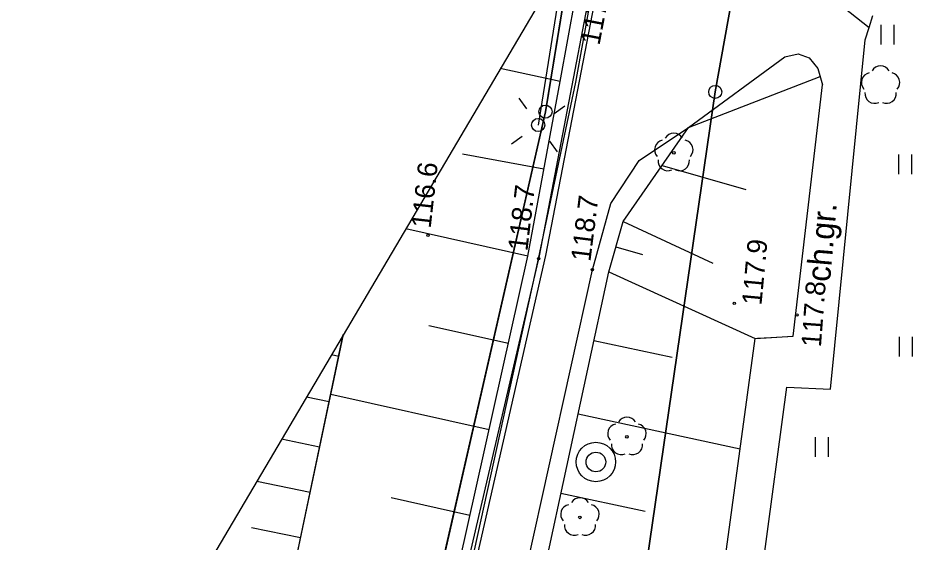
# Model space of a CAD drawing. Extents: x 6434771 to 6436222, y 5663454 to 5664782.
# Drawn here: x 6434897.1 to 6434931.89, y 5664207.03 to 5664226.99 of the extents above; entities that cross this region are included whole.
import ezdxf

# ---------------------------------------------------------------- set-up
doc = ezdxf.new("R2010")
doc.units = 0
for name, color, linetype in [('Warstwa 1', 7, 'Continuous'), ('Warstwa 10', 7, 'Continuous'), ('Warstwa 11', 7, 'Continuous'), ('Warstwa 12', 7, 'Continuous'), ('Warstwa 13', 7, 'Continuous'), ('Warstwa 14', 7, 'Continuous'), ('Warstwa 2', 7, 'Continuous'), ('Warstwa 20', 7, 'Continuous'), ('Warstwa 21', 7, 'Continuous'), ('Warstwa 28', 7, 'Continuous'), ('Warstwa 4', 7, 'Continuous'), ('Warstwa 5', 7, 'Continuous'), ('Warstwa 6', 7, 'Continuous'), ('Warstwa 63', 7, 'Continuous'), ('Warstwa 9', 7, 'Continuous')]:
    doc.layers.add(name, color=color, linetype=linetype)

msp = doc.modelspace()

# ---------------------------------------------------------------- linework, layer by layer
at = {"layer": 'Warstwa 1'}
for p, q in [((6434923.614, 5664224.187), (6434927.432, 5664245.399)), ((6434923.614, 5664224.187), (6434927.432, 5664245.399)), ((6434917.154, 5664223.435), (6434918.18, 5664229.72)), ((6434917.154, 5664223.435), (6434918.18, 5664229.72)), ((6434920.712, 5664204.22), (6434923.614, 5664224.187)), ((6434920.712, 5664204.22), (6434923.614, 5664224.187)), ((6434903.866, 5664165.18), (6434917.154, 5664223.435)), ((6434903.866, 5664165.18), (6434917.154, 5664223.435))]:
    msp.add_line(p, q, dxfattribs=at)
at = {"layer": 'Warstwa 10'}
for p, q in [((6434917.718, 5664224.588), (6434918.864, 5664230.878)), ((6434922.598, 5664222.839), (6434926.261, 5664225.525)), ((6434926.261, 5664225.525), (6434926.772, 5664225.639)), ((6434926.772, 5664225.639), (6434927.19, 5664225.484)), ((6434927.19, 5664225.484), (6434927.515, 5664225.08)), ((6434917.718, 5664224.588), (6434915.438, 5664225.073)), ((6434922.598, 5664222.839), (6434927.607, 5664224.769)), ((6434927.515, 5664225.08), (6434927.698, 5664224.458)), ((6434916.488, 5664217.943), (6434917.718, 5664224.588)), ((6434926.572, 5664214.89), (6434927.698, 5664224.458)), ((6434920.114, 5664219.259), (6434922.598, 5664222.839)), ((6434917.099, 5664221.242), (6434914, 5664221.815)), ((6434921.594, 5664221.392), (6434924.779, 5664220.48)), ((6434919.561, 5664217.335), (6434920.114, 5664219.259)), ((6434920.114, 5664219.259), (6434923.521, 5664217.673)), ((6434916.488, 5664217.943), (6434911.844, 5664218.981)), ((6434919.837, 5664218.297), (6434920.844, 5664218.007)), ((6434912.149, 5664198.503), (6434916.488, 5664217.943)), ((6434915.488, 5664198.463), (6434919.561, 5664217.335)), ((6434919.561, 5664217.335), (6434925.13, 5664214.808)), ((6434915.745, 5664214.615), (6434912.713, 5664215.292)), ((6434906.016, 5664198.577), (6434909.466, 5664214.952)), ((6434918.999, 5664214.733), (6434921.972, 5664214.091)), ((6434923.12, 5664199.981), (6434925.13, 5664214.808)), ((6434925.13, 5664214.808), (6434926.572, 5664214.89)), ((6434915.01, 5664211.324), (6434908.985, 5664212.668)), ((6434918.395, 5664211.934), (6434924.56, 5664210.604)), ((6434917.745, 5664208.925), (6434920.945, 5664208.234)), ((6434914.284, 5664208.067), (6434911.29, 5664208.736))]:
    msp.add_line(p, q, dxfattribs=at)
for points in [[(6434919.819, 5664232.497), (6434919.15, 5664228.29), (6434917.16, 5664217.96), (6434912.72, 5664198.496)], [(6434919.47, 5664231.906), (6434918.92, 5664228.41), (6434916.92, 5664217.95), (6434912.383, 5664198.5)]]:
    msp.add_lwpolyline(points, dxfattribs=at)
for centre in [(6434923.614, 5664224.187), (6434917.154, 5664223.435), (6434917.154, 5664223.435)]:
    msp.add_circle(centre, 0.25, dxfattribs=at)
at = {"layer": 'Warstwa 11'}
for centre in [(6434922.036, 5664221.866), (6434920.255, 5664211.066), (6434918.467, 5664207.998)]:
    msp.add_circle(centre, 0.05, dxfattribs=at)
for centre, start, end in [((6434921.679, 5664221.982), 102.1471, 221.8529), ((6434922.036, 5664222.241), 30.1471, 149.8529), ((6434922.393, 5664221.982), 318.1471, 77.8529), ((6434921.816, 5664221.563), 174.1471, 293.8529), ((6434922.256, 5664221.563), 246.1471, 5.8529), ((6434919.898, 5664211.182), 102.1471, 221.8529), ((6434920.255, 5664211.441), 30.1471, 149.8529), ((6434920.612, 5664211.182), 318.1471, 77.8529), ((6434920.035, 5664210.763), 174.1471, 293.8529), ((6434920.475, 5664210.763), 246.1471, 5.8529), ((6434918.11, 5664208.114), 102.1471, 221.8529), ((6434918.467, 5664208.373), 30.1471, 149.8529), ((6434918.824, 5664208.114), 318.1471, 77.8529), ((6434918.247, 5664207.695), 174.1471, 293.8529), ((6434918.687, 5664207.695), 246.1471, 5.8529)]:
    msp.add_arc(centre, 0.375, start, end, dxfattribs=at)
at = {"layer": 'Warstwa 12'}
msp.add_lwpolyline([(6434917.882, 5664229.214), (6434916.878, 5664222.928)], dxfattribs=at)
at = {"layer": 'Warstwa 13'}
for centre in [(6434912.687, 5664218.729), (6434916.896, 5664217.838), (6434918.942, 5664217.423), (6434924.337, 5664216.147), (6434926.721, 5664215.699)]:
    msp.add_circle(centre, 0.045, dxfattribs=at)
for centre, start, end in [((6434929.902, 5664224.804), 30.1471, 149.8529), ((6434929.545, 5664224.545), 102.0477, 221.9513), ((6434930.259, 5664224.545), 318.0487, 77.9523), ((6434929.682, 5664224.126), 174.1984, 293.7229), ((6434930.122, 5664224.126), 246.2771, 5.6877)]:
    msp.add_arc(centre, 0.375, start, end, dxfattribs=at)
at = {"layer": 'Warstwa 2'}
msp.add_circle((6434916.878, 5664222.928), 0.25, dxfattribs=at)
at = {"layer": 'Warstwa 20'}
for p, q in [((6434917.718, 5664224.588), (6434918.864, 5664230.878)), ((6434916.488, 5664217.943), (6434917.718, 5664224.588)), ((6434920.114, 5664219.259), (6434922.598, 5664222.839)), ((6434919.561, 5664217.335), (6434920.114, 5664219.259)), ((6434912.149, 5664198.503), (6434916.488, 5664217.943)), ((6434915.488, 5664198.463), (6434919.561, 5664217.335))]:
    msp.add_line(p, q, dxfattribs=at)
msp.add_lwpolyline([(6434909.466, 5664214.952), (6434906.016, 5664198.577)], dxfattribs=at)
at = {"layer": 'Warstwa 21'}
for p, q in [((6434926.261, 5664225.525), (6434926.772, 5664225.639)), ((6434926.772, 5664225.639), (6434927.19, 5664225.484)), ((6434927.19, 5664225.484), (6434927.515, 5664225.08)), ((6434927.515, 5664225.08), (6434927.698, 5664224.458)), ((6434926.572, 5664214.89), (6434927.698, 5664224.458)), ((6434906.016, 5664198.577), (6434909.466, 5664214.952)), ((6434923.12, 5664199.981), (6434925.13, 5664214.808)), ((6434925.13, 5664214.808), (6434926.572, 5664214.89))]:
    msp.add_line(p, q, dxfattribs=at)
at = {"layer": 'Warstwa 28'}
for radius in [0.75, 0.375]:
    msp.add_circle((6434919.073, 5664210.106), radius, dxfattribs=at)
at = {"layer": 'Warstwa 4'}
for points in [[(6434916.443, 5664223.539), (6434916.153, 5664223.946)], [(6434917.489, 5664223.363), (6434917.896, 5664223.653)], [(6434916.267, 5664222.493), (6434915.86, 5664222.203)], [(6434917.313, 5664222.317), (6434917.603, 5664221.91)]]:
    msp.add_lwpolyline(points, dxfattribs=at)
at = {"layer": 'Warstwa 5'}
for p, q in [((6434929.465, 5664226.632), (6434929.61, 5664227.095)), ((6434929.319, 5664226.168), (6434929.465, 5664226.632)), ((6434929.92, 5664225.99), (6434929.92, 5664226.74)), ((6434930.42, 5664225.99), (6434930.42, 5664226.74)), ((6434927.997, 5664212.883), (6434929.319, 5664226.168)), ((6434930.596, 5664221.061), (6434930.596, 5664221.811)), ((6434931.096, 5664221.061), (6434931.096, 5664221.811)), ((6434930.622, 5664214.122), (6434930.622, 5664214.872)), ((6434931.122, 5664214.122), (6434931.122, 5664214.872)), ((6434924.374, 5664198.355), (6434926.338, 5664212.953)), ((6434926.338, 5664212.953), (6434927.997, 5664212.883)), ((6434927.424, 5664210.306), (6434927.424, 5664211.056)), ((6434927.924, 5664210.306), (6434927.924, 5664211.056))]:
    msp.add_line(p, q, dxfattribs=at)
at = {"layer": 'Warstwa 6'}
for points in [[(6434927.432, 5664245.399), (6434923.614, 5664224.187), (6434920.712, 5664204.22), (6434911.393, 5664164.039), (6434903.145, 5664109.805), (6434909.495, 5664112.198), (6434920.128, 5664116.53), (6434928.133, 5664114.383), (6434941.643, 5664120.029), (6434948.727, 5664102.903), (6434952.266, 5664104.5), (6434943.969, 5664226.871), (6434936.39, 5664260.581)], [(6434918.18, 5664229.72), (6434917.154, 5664223.435), (6434903.866, 5664165.18), (6434895.253, 5664127.032), (6434896.042, 5664112.961), (6434899.629, 5664100.267), (6434899.42, 5664097.83), (6434898.465, 5664094.951), (6434905.052, 5664092.201), (6434905.052, 5664094.691), (6434905.605, 5664097.395), (6434906.53, 5664099.484), (6434908.184, 5664101.384), (6434908.626, 5664101.598), (6434909.127, 5664101.662), (6434909.495, 5664112.198), (6434903.145, 5664109.805), (6434911.393, 5664164.039), (6434920.712, 5664204.22), (6434923.614, 5664224.187), (6434927.432, 5664245.399)], [(6434849.064, 5664112.586), (6434898.465, 5664094.951), (6434899.42, 5664097.83), (6434899.629, 5664100.267), (6434896.042, 5664112.961), (6434895.253, 5664127.032), (6434903.866, 5664165.18), (6434917.154, 5664223.435), (6434918.18, 5664229.72)]]:
    msp.add_lwpolyline(points, dxfattribs=at)
at = {"layer": 'Warstwa 63'}
msp.add_lwpolyline([(6435677.2, 5663546.629), (6436084.093, 5664236.205), (6435222.122, 5664744.822), (6434815.229, 5664055.245)], close=True, dxfattribs=at)
at = {"layer": 'Warstwa 9'}
for p, q in [((6434918.308, 5664224.561), (6434919.519, 5664231.207)), ((6434927.719, 5664228.025), (6434929.465, 5664226.632)), ((6434927.719, 5664228.025), (6434929.465, 5664226.632)), ((6434929.465, 5664226.632), (6434929.61, 5664227.095)), ((6434929.319, 5664226.168), (6434929.465, 5664226.632)), ((6434927.997, 5664212.883), (6434929.319, 5664226.168)), ((6434922.598, 5664222.839), (6434926.261, 5664225.525)), ((6434926.261, 5664225.525), (6434926.772, 5664225.639)), ((6434926.772, 5664225.639), (6434927.19, 5664225.484)), ((6434927.19, 5664225.484), (6434927.515, 5664225.08)), ((6434927.515, 5664225.08), (6434927.698, 5664224.458)), ((6434916.896, 5664217.838), (6434918.308, 5664224.561)), ((6434926.572, 5664214.89), (6434927.698, 5664224.458)), ((6434920.722, 5664221.582), (6434922.598, 5664222.839)), ((6434919.642, 5664219.945), (6434920.722, 5664221.582)), ((6434918.942, 5664217.423), (6434919.642, 5664219.945)), ((6434912.63, 5664198.497), (6434916.896, 5664217.838)), ((6434914.755, 5664198.472), (6434918.942, 5664217.423)), ((6434923.12, 5664199.981), (6434925.13, 5664214.808)), ((6434925.13, 5664214.808), (6434925.226, 5664214.813)), ((6434925.226, 5664214.813), (6434925.726, 5664214.842)), ((6434925.726, 5664214.842), (6434926.572, 5664214.89)), ((6434909.292, 5664214.124), (6434909.013, 5664214.183)), ((6434924.374, 5664198.355), (6434926.338, 5664212.953)), ((6434926.338, 5664212.953), (6434927.997, 5664212.883)), ((6434908.928, 5664212.397), (6434908.066, 5664212.578)), ((6434908.564, 5664210.67), (6434907.119, 5664210.974)), ((6434908.2, 5664208.942), (6434906.172, 5664209.369)), ((6434907.836, 5664207.214), (6434905.972, 5664207.607))]:
    msp.add_line(p, q, dxfattribs=at)
msp.add_lwpolyline([(6434909.466, 5664214.952), (6434906.016, 5664198.577), (6434902.257, 5664198.623), (6434903.476, 5664204.8)], dxfattribs=at)

# ---------------------------------------------------------------- texts
at = {"layer": 'Warstwa 13'}
for s, rotation, p in [('116.6', 83.6404, (6434912.787, 5664218.977)), ('118.7', 83.4055, (6434916.468, 5664218.108)), ('118.7', 82.8612, (6434918.863, 5664217.706)), ('117.9', 84.6373, (6434925.37, 5664216.049)), ('117.8', 85.6973, (6434927.632, 5664214.459))]:
    msp.add_text(s, height=0.75, rotation=rotation, dxfattribs=at).set_placement(p)
at = {"layer": 'Warstwa 14'}
msp.add_text('117.6', height=0.75, rotation=79.0968, dxfattribs=at).set_placement((6434919.207, 5664225.936))
at = {"layer": 'Warstwa 9'}
msp.add_text('ch.gr.', height=0.9, rotation=85.0155, dxfattribs=at).set_placement((6434927.979, 5664216.937))

doc.saveas('drawing.dxf')
